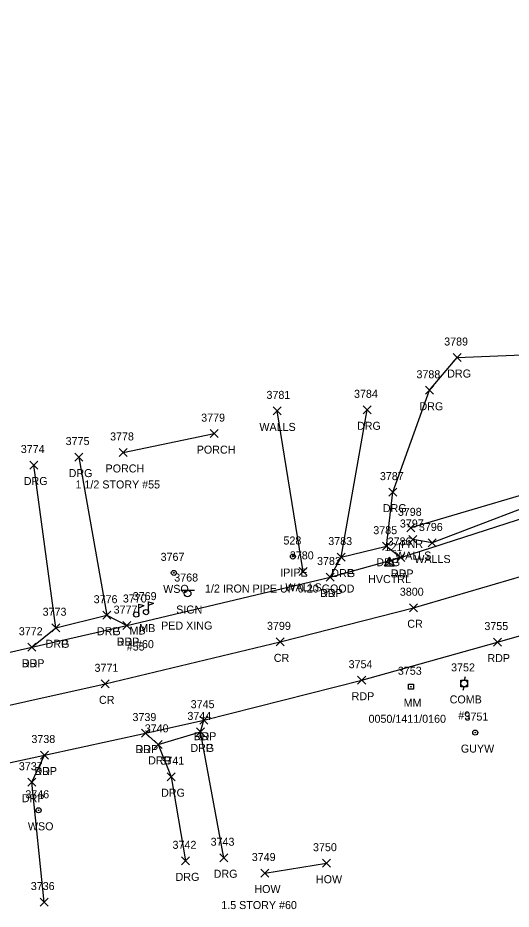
# Model space of a CAD drawing. Extents: x 1690689 to 1696275, y 438760 to 444007.
# Drawn here: x 1692017.8 to 1692140.9, y 442506.9 to 442729.6 of the extents above; entities that cross this region are included whole.
import ezdxf

# ---------------------------------------------------------------- set-up
doc = ezdxf.new("R2010")
doc.units = 0
for name, color, linetype in [('C_A', 7, 'Continuous'), ('C_I', 7, 'Continuous'), ('CPSM', 7, 'Continuous'), ('L_A', 7, 'Continuous'), ('L_C', 7, 'Continuous'), ('L_I', 7, 'Continuous'), ('L_TIC', 7, 'Continuous'), ('LBC', 7, 'Continuous'), ('LBF', 7, 'Continuous'), ('LFNC', 7, 'Continuous'), ('LMB', 7, 'Continuous'), ('LWS', 7, 'Continuous'), ('M_A', 7, 'Continuous'), ('M_C', 7, 'Continuous'), ('M_I', 7, 'Continuous'), ('MPIP', 7, 'Continuous'), ('P_A', 7, 'Continuous'), ('P_I', 7, 'Continuous'), ('P_TIC', 7, 'Continuous'), ('PET', 7, 'Continuous'), ('PRC', 7, 'Continuous'), ('R_A', 7, 'Continuous'), ('R_I', 7, 'Continuous'), ('R_TIC', 7, 'Continuous'), ('RDG', 7, 'Continuous'), ('RDP', 7, 'Continuous'), ('S_A', 7, 'Continuous'), ('S_C', 7, 'Continuous'), ('S_I', 7, 'Continuous'), ('SRM', 7, 'Continuous'), ('SSGN', 7, 'Continuous'), ('U_A', 7, 'Continuous'), ('U_C', 7, 'Continuous'), ('U_I', 7, 'Continuous'), ('UP', 7, 'Continuous'), ('UPGW', 7, 'Continuous'), ('UWV', 7, 'Continuous')]:
    doc.layers.add(name, color=color, linetype=linetype)

msp = doc.modelspace()

# ---------------------------------------------------------------- linework, layer by layer
at = {"layer": 'CPSM'}
for p, q in [((1692109.29, 442592.68), (1692110.54, 442594.85)), ((1692109.29, 442592.68), (1692110.54, 442593.4)), ((1692111.79, 442592.68), (1692110.54, 442594.85)), ((1692110.54, 442593.4), (1692110.54, 442594.85)), ((1692110.54, 442593.4), (1692110.54, 442593.4)), ((1692110.54, 442593.4), (1692111.79, 442592.68)), ((1692109.29, 442592.68), (1692111.79, 442592.68))]:
    msp.add_line(p, q, dxfattribs=at)
at = {"layer": 'L_TIC'}
for points in [[(1692081.54, 442630.42), (1692083.54, 442632.42)], [(1692083.54, 442630.42), (1692081.54, 442632.42)], [(1692065.82, 442624.74), (1692067.82, 442626.74)], [(1692067.82, 442624.74), (1692065.82, 442626.74)], [(1692043.06, 442620.04), (1692045.06, 442622.04)], [(1692045.06, 442620.04), (1692043.06, 442622.04)], [(1692114.91, 442601.2), (1692116.91, 442603.2)], [(1692116.91, 442601.2), (1692114.91, 442603.2)], [(1692115.42, 442598.29), (1692117.42, 442600.29)], [(1692117.42, 442598.29), (1692115.42, 442600.29)], [(1692120.22, 442597.42), (1692122.22, 442599.42)], [(1692122.22, 442597.42), (1692120.22, 442599.42)], [(1692088.04, 442590.33), (1692090.04, 442592.33)], [(1692090.04, 442590.33), (1692088.04, 442592.33)], [(1692093.82, 442517.42), (1692095.82, 442519.42)], [(1692095.82, 442517.42), (1692093.82, 442519.42)], [(1692078.45, 442514.96), (1692080.45, 442516.96)], [(1692080.45, 442514.96), (1692078.45, 442516.96)]]:
    msp.add_lwpolyline(points, dxfattribs=at)
at = {"layer": 'LBC'}
msp.add_lwpolyline([(1692079.45, 442515.96), (1692094.82, 442518.42)], dxfattribs=at)
at = {"layer": 'LBF'}
msp.add_lwpolyline([(1692044.06, 442621.04), (1692066.82, 442625.74)], dxfattribs=at)
at = {"layer": 'LFNC'}
msp.add_lwpolyline([(1692158.75, 442614.87), (1692115.91, 442602.2)], dxfattribs=at)
at = {"layer": 'LMB'}
for p, q in [((1692047.99, 442583.15), (1692049.29, 442582.77)), ((1692048, 442580.56), (1692048, 442583.15)), ((1692048, 442582.25), (1692049.28, 442582.76)), ((1692050.43, 442581.16), (1692050.43, 442583.76)), ((1692050.43, 442583.75), (1692051.72, 442583.37)), ((1692050.43, 442582.86), (1692051.72, 442583.36)), ((1692047.34, 442580.55), (1692047.34, 442580.55)), ((1692049.78, 442581.15), (1692049.78, 442581.15))]:
    msp.add_line(p, q, dxfattribs=at)
for centre in [(1692047.34, 442580.55), (1692049.78, 442581.15)]:
    msp.add_circle(centre, 0.656, dxfattribs=at)
at = {"layer": 'LWS'}
for points in [[(1692089.04, 442591.33), (1692082.54, 442631.42)], [(1692155.26, 442611.46), (1692121.22, 442598.42), (1692116.42, 442599.29)]]:
    msp.add_lwpolyline(points, dxfattribs=at)
at = {"layer": 'MPIP'}
for radius in [0.625, 0.0833]:
    msp.add_circle((1692086.45, 442595.04), radius, dxfattribs=at)
at = {"layer": 'P_TIC'}
for points in [[(1692112.43, 442593.8), (1692114.43, 442595.8)], [(1692114.43, 442593.8), (1692112.43, 442595.8)], [(1692094.74, 442588.92), (1692096.74, 442590.92)], [(1692096.74, 442588.92), (1692094.74, 442590.92)], [(1692115.57, 442581.24), (1692117.57, 442583.24)], [(1692117.57, 442581.24), (1692115.57, 442583.24)], [(1692043.95, 442576.78), (1692045.95, 442578.78)], [(1692045.95, 442576.78), (1692043.95, 442578.78)], [(1692020.28, 442571.37), (1692022.28, 442573.37)], [(1692022.28, 442571.37), (1692020.28, 442573.37)], [(1692082.25, 442572.72), (1692084.25, 442574.72)], [(1692084.25, 442572.72), (1692082.25, 442574.72)], [(1692136.52, 442572.66), (1692138.52, 442574.66)], [(1692138.52, 442572.66), (1692136.52, 442574.66)], [(1692038.61, 442562.23), (1692040.61, 442564.23)], [(1692040.61, 442562.23), (1692038.61, 442564.23)], [(1692102.62, 442563.14), (1692104.62, 442565.14)], [(1692104.62, 442563.14), (1692102.62, 442565.14)], [(1692063.19, 442553.15), (1692065.19, 442555.15)], [(1692065.19, 442553.15), (1692063.19, 442555.15)], [(1692048.67, 442549.93), (1692050.67, 442551.93)], [(1692050.67, 442549.93), (1692048.67, 442551.93)], [(1692023.42, 442544.45), (1692025.42, 442546.45)], [(1692025.42, 442544.45), (1692023.42, 442546.45)]]:
    msp.add_lwpolyline(points, dxfattribs=at)
at = {"layer": 'PET'}
for points in [[(1691977.69, 442562.36), (1692021.28, 442572.37), (1692044.95, 442577.78), (1692095.74, 442589.92), (1692113.43, 442594.8), (1692161.11, 442610.22), (1692178.06, 442614.99), (1692207.26, 442625.83), (1692237.88, 442639.6), (1692264.12, 442652.5)], [(1692001.23, 442540.45), (1692024.42, 442545.45), (1692049.67, 442550.93), (1692064.19, 442554.15), (1692103.62, 442564.14), (1692137.52, 442573.66), (1692167.46, 442582.24), (1692194.12, 442591.72), (1692217.86, 442601.2), (1692249.14, 442615.42), (1692279.05, 442629.91)]]:
    msp.add_lwpolyline(points, dxfattribs=at)
at = {"layer": 'PRC'}
msp.add_lwpolyline([(1691980.06, 442550.02), (1692039.61, 442563.23), (1692083.25, 442573.72), (1692116.57, 442582.24), (1692147.26, 442591.19), (1692177.12, 442600.79), (1692208.36, 442612.46), (1692243, 442627.71), (1692273.4, 442642.72), (1692303.11, 442659.56), (1692344.15, 442686.64), (1692371.8, 442706.74), (1692395.14, 442724.9), (1692427.8, 442751.94), (1692453.87, 442774.87), (1692476.12, 442795.52), (1692507.84, 442827.08), (1692531.15, 442851.78), (1692561.69, 442886.45), (1692583.2, 442911.84), (1692616.35, 442952.3)], dxfattribs=at)
at = {"layer": 'R_TIC'}
for points in [[(1692126.49, 442643.75), (1692128.49, 442645.75)], [(1692128.49, 442643.75), (1692126.49, 442645.75)], [(1692119.56, 442635.57), (1692121.56, 442637.57)], [(1692121.56, 442635.57), (1692119.56, 442637.57)], [(1692103.97, 442630.69), (1692105.97, 442632.69)], [(1692105.97, 442630.69), (1692103.97, 442632.69)], [(1692031.97, 442618.88), (1692033.97, 442620.88)], [(1692033.97, 442618.88), (1692031.97, 442620.88)], [(1692020.77, 442616.9), (1692022.77, 442618.9)], [(1692022.77, 442616.9), (1692020.77, 442618.9)], [(1692110.43, 442610.12), (1692112.43, 442612.12)], [(1692112.43, 442610.12), (1692110.43, 442612.12)], [(1692108.78, 442596.62), (1692110.78, 442598.62)], [(1692110.78, 442596.62), (1692108.78, 442598.62)], [(1692108.78, 442596.62), (1692110.78, 442598.62)], [(1692110.78, 442596.62), (1692108.78, 442598.62)], [(1692097.54, 442593.9), (1692099.54, 442595.9)], [(1692099.54, 442593.9), (1692097.54, 442595.9)], [(1692097.54, 442593.9), (1692099.54, 442595.9)], [(1692099.54, 442593.9), (1692097.54, 442595.9)], [(1692112.43, 442593.8), (1692114.43, 442595.8)], [(1692114.43, 442593.8), (1692112.43, 442595.8)], [(1692094.74, 442588.92), (1692096.74, 442590.92)], [(1692096.74, 442588.92), (1692094.74, 442590.92)], [(1692039.03, 442579.37), (1692041.03, 442581.37)], [(1692041.03, 442579.37), (1692039.03, 442581.37)], [(1692039.03, 442579.37), (1692041.03, 442581.37)], [(1692041.03, 442579.37), (1692039.03, 442581.37)], [(1692026.22, 442576.24), (1692028.22, 442578.24)], [(1692028.22, 442576.24), (1692026.22, 442578.24)], [(1692026.22, 442576.24), (1692028.22, 442578.24)], [(1692028.22, 442576.24), (1692026.22, 442578.24)], [(1692043.95, 442576.78), (1692045.95, 442578.78)], [(1692045.95, 442576.78), (1692043.95, 442578.78)], [(1692020.28, 442571.37), (1692022.28, 442573.37)], [(1692022.28, 442571.37), (1692020.28, 442573.37)], [(1692063.19, 442553.15), (1692065.19, 442555.15)], [(1692065.19, 442553.15), (1692063.19, 442555.15)], [(1692048.67, 442549.93), (1692050.67, 442551.93)], [(1692050.67, 442549.93), (1692048.67, 442551.93)], [(1692062.37, 442550.22), (1692064.37, 442552.22)], [(1692064.37, 442550.22), (1692062.37, 442552.22)], [(1692062.37, 442550.22), (1692064.37, 442552.22)], [(1692064.37, 442550.22), (1692062.37, 442552.22)], [(1692051.82, 442547.11), (1692053.82, 442549.11)], [(1692053.82, 442547.11), (1692051.82, 442549.11)], [(1692051.82, 442547.11), (1692053.82, 442549.11)], [(1692053.82, 442547.11), (1692051.82, 442549.11)], [(1692023.42, 442544.45), (1692025.42, 442546.45)], [(1692025.42, 442544.45), (1692023.42, 442546.45)], [(1692020.29, 442537.65), (1692022.29, 442539.65)], [(1692022.29, 442537.65), (1692020.29, 442539.65)], [(1692055.05, 442539.03), (1692057.05, 442541.03)], [(1692057.05, 442539.03), (1692055.05, 442541.03)], [(1692058.66, 442518.01), (1692060.66, 442520.01)], [(1692060.66, 442518.01), (1692058.66, 442520.01)], [(1692068.17, 442518.78), (1692070.17, 442520.78)], [(1692070.17, 442518.78), (1692068.17, 442520.78)], [(1692023.32, 442507.71), (1692025.32, 442509.71)], [(1692025.32, 442507.71), (1692023.32, 442509.71)]]:
    msp.add_lwpolyline(points, dxfattribs=at)
at = {"layer": 'RDG'}
for points in [[(1692109.78, 442597.62), (1692111.43, 442611.12), (1692120.56, 442636.57), (1692127.49, 442644.75), (1692145.81, 442645.53), (1692156.23, 442631.83), (1692162.11, 442613.71)], [(1692098.54, 442594.9), (1692104.97, 442631.69)], [(1692032.97, 442619.88), (1692040.03, 442580.37)], [(1692027.22, 442577.24), (1692021.77, 442617.9)], [(1692069.17, 442519.78), (1692063.37, 442551.22)], [(1692052.82, 442548.11), (1692056.05, 442540.03), (1692059.66, 442519.01)]]:
    msp.add_lwpolyline(points, dxfattribs=at)
at = {"layer": 'RDP'}
for points in [[(1692095.74, 442589.92), (1692098.54, 442594.9), (1692109.78, 442597.62), (1692113.43, 442594.8)], [(1692021.28, 442572.37), (1692027.22, 442577.24), (1692040.03, 442580.37), (1692044.95, 442577.78)], [(1692049.67, 442550.93), (1692052.82, 442548.11), (1692063.37, 442551.22), (1692064.19, 442554.15)], [(1692024.32, 442508.71), (1692021.29, 442538.65), (1692024.42, 442545.45)]]:
    msp.add_lwpolyline(points, dxfattribs=at)
at = {"layer": 'SRM'}
msp.add_lwpolyline([(1692115.29, 442563.13), (1692116.54, 442563.13), (1692116.54, 442561.88), (1692115.29, 442561.88)], close=True, dxfattribs=at)
msp.add_circle((1692115.92, 442562.5), 0.0833, dxfattribs=at)
at = {"layer": 'SSGN'}
for p, q in [((1692058.51, 442586.64), (1692061.85, 442586.64)), ((1692060.16, 442585.81), (1692060.16, 442585.81))]:
    msp.add_line(p, q, dxfattribs=at)
msp.add_circle((1692060.16, 442585.81), 0.833, dxfattribs=at)
at = {"layer": 'UP'}
for p, q in [((1692128.37, 442562.5), (1692128.37, 442564.17)), ((1692128.37, 442564.17), (1692130.04, 442564.17)), ((1692129.46, 442565), (1692129.21, 442564.17)), ((1692130.04, 442564.17), (1692130.04, 442562.5)), ((1692130.04, 442562.5), (1692128.37, 442562.5)), ((1692128.96, 442561.67), (1692129.21, 442562.5)), ((1692129.21, 442563.34), (1692129.21, 442563.34))]:
    msp.add_line(p, q, dxfattribs=at)
msp.add_circle((1692129.21, 442563.34), 0.833, dxfattribs=at)
at = {"layer": 'UPGW'}
for radius in [0.625, 0.0833]:
    msp.add_circle((1692131.99, 442551.05), radius, dxfattribs=at)
at = {"layer": 'UWV'}
for centre, radius in [((1692056.72, 442590.96), 0.625), ((1692056.72, 442590.96), 0.0833), ((1692022.95, 442531.64), 0.625), ((1692022.95, 442531.64), 0.0833)]:
    msp.add_circle(centre, radius, dxfattribs=at)

# ---------------------------------------------------------------- texts
at = {"layer": 'C_A'}
msp.add_text('HVCTRL', height=2, dxfattribs=at).set_placement((1692105.23, 442588.4))
at = {"layer": 'C_I'}
msp.add_text('121', height=2, dxfattribs=at).set_placement((1692109.31, 442596.4))
at = {"layer": 'L_A'}
for s, p in [('WALLS', (1692078.08, 442626.42)), ('PORCH', (1692062.44, 442620.74)), ('PORCH', (1692039.68, 442616.04)), ('FNR', (1692113.44, 442597.2)), ('WALLS', (1692111.96, 442594.29)), ('WALLS', (1692116.76, 442593.42)), ('WALLS', (1692084.58, 442586.33)), ('MB', (1692045.65, 442575.55)), ('MB', (1692048.09, 442576.15)), ('HOW', (1692092.2, 442513.42)), ('HOW', (1692076.83, 442510.96))]:
    msp.add_text(s, height=2, dxfattribs=at).set_placement(p)
at = {"layer": 'L_C'}
for s, p in [('1 1/2 STORY #55', (1692032.17, 442612.04)), ('#55', (1692044.98, 442571.55)), ('#60', (1692047.28, 442572.15)), ('1.5 STORY #60', (1692068.57, 442506.96))]:
    msp.add_text(s, height=2, dxfattribs=at).set_placement(p)
at = {"layer": 'L_I'}
for s, p in [('3781', (1692079.85, 442634.42)), ('3779', (1692063.55, 442628.74)), ('3778', (1692040.8, 442624.04)), ('3798', (1692112.65, 442605.2)), ('3797', (1692113.16, 442602.29)), ('3796', (1692117.91, 442601.42)), ('3780', (1692085.69, 442594.33)), ('3770', (1692044, 442583.55)), ('3769', (1692046.46, 442584.15)), ('3750', (1692091.47, 442521.42)), ('3749', (1692076.18, 442518.96))]:
    msp.add_text(s, height=2, dxfattribs=at).set_placement(p)
at = {"layer": 'M_A'}
msp.add_text('IPIPE', height=2, dxfattribs=at).set_placement((1692083.28, 442590.04))
at = {"layer": 'M_C'}
msp.add_text('1/2 IRON PIPE UP 0.20 GOOD', height=2, dxfattribs=at).set_placement((1692064.5, 442586.04))
at = {"layer": 'M_I'}
msp.add_text('528', height=2, dxfattribs=at).set_placement((1692084.09, 442598.04))
at = {"layer": 'P_A'}
for s, p in [('RDP', (1692110.92, 442589.8)), ('RDP', (1692093.23, 442584.92)), ('CR', (1692115.01, 442577.24)), ('RDP', (1692042.44, 442572.78)), ('RDP', (1692018.77, 442567.37)), ('CR', (1692081.68, 442568.72)), ('RDP', (1692135.01, 442568.66)), ('CR', (1692038.04, 442558.23)), ('RDP', (1692101.11, 442559.14)), ('RDP', (1692061.68, 442549.15)), ('RDP', (1692047.16, 442545.93)), ('RDP', (1692021.91, 442540.45))]:
    msp.add_text(s, height=2, dxfattribs=at).set_placement(p)
at = {"layer": 'P_I'}
for s, p in [('3786', (1692110.11, 442597.8)), ('3782', (1692092.48, 442592.92)), ('3800', (1692113.15, 442585.24)), ('3777', (1692041.69, 442580.78)), ('3799', (1692079.98, 442576.72)), ('3755', (1692134.26, 442576.66)), ('3772', (1692018.02, 442575.37)), ('3754', (1692100.36, 442567.14)), ('3771', (1692036.92, 442566.23)), ('3745', (1692060.93, 442557.15)), ('3739', (1692046.4, 442553.93)), ('3738', (1692021.16, 442548.45))]:
    msp.add_text(s, height=2, dxfattribs=at).set_placement(p)
at = {"layer": 'R_A'}
for s, p in [('DRG', (1692124.97, 442639.75)), ('DRG', (1692118.05, 442631.57)), ('DRG', (1692102.46, 442626.69)), ('DRG', (1692030.46, 442614.88)), ('DRG', (1692019.26, 442612.9)), ('DRG', (1692108.91, 442606.12)), ('DRG', (1692107.27, 442592.62)), ('DRP', (1692107.27, 442592.62)), ('DRG', (1692096.03, 442589.9)), ('DRP', (1692096.03, 442589.9)), ('DRP', (1692110.92, 442589.8)), ('DRP', (1692093.23, 442584.92)), ('DRG', (1692037.51, 442575.37)), ('DRP', (1692037.51, 442575.37)), ('DRG', (1692024.71, 442572.24)), ('DRP', (1692024.71, 442572.24)), ('DRP', (1692042.44, 442572.78)), ('DRP', (1692018.77, 442567.37)), ('DRP', (1692061.68, 442549.15)), ('DRP', (1692047.16, 442545.93)), ('DRG', (1692060.86, 442546.22)), ('DRP', (1692060.86, 442546.22)), ('DRG', (1692050.31, 442543.11)), ('DRP', (1692050.31, 442543.11)), ('DRP', (1692021.91, 442540.45)), ('DRP', (1692018.78, 442533.65)), ('DRG', (1692053.54, 442535.03)), ('DRG', (1692057.15, 442514.01)), ('DRG', (1692066.66, 442514.78))]:
    msp.add_text(s, height=2, dxfattribs=at).set_placement(p)
at = {"layer": 'R_I'}
for s, p in [('3789', (1692124.22, 442647.75)), ('3788', (1692117.3, 442639.57)), ('3784', (1692101.71, 442634.69)), ('3775', (1692029.71, 442622.88)), ('3774', (1692018.51, 442620.9)), ('3787', (1692108.17, 442614.12)), ('3785', (1692106.52, 442600.62)), ('3785', (1692106.52, 442600.62)), ('3783', (1692095.28, 442597.9)), ('3783', (1692095.28, 442597.9)), ('3786', (1692110.11, 442597.8)), ('3782', (1692092.48, 442592.92)), ('3776', (1692036.71, 442583.37)), ('3776', (1692036.71, 442583.37)), ('3773', (1692023.96, 442580.24)), ('3773', (1692023.96, 442580.24)), ('3777', (1692041.69, 442580.78)), ('3772', (1692018.02, 442575.37)), ('3745', (1692060.93, 442557.15)), ('3739', (1692046.4, 442553.93)), ('3744', (1692060.11, 442554.22)), ('3744', (1692060.11, 442554.22)), ('3740', (1692049.47, 442551.11)), ('3740', (1692049.47, 442551.11)), ('3738', (1692021.16, 442548.45)), ('3741', (1692053.36, 442543.03)), ('3737', (1692018.03, 442541.65)), ('3743', (1692065.91, 442522.78)), ('3742', (1692056.4, 442522.01)), ('3736', (1692021.01, 442511.71))]:
    msp.add_text(s, height=2, dxfattribs=at).set_placement(p)
at = {"layer": 'S_A'}
for s, p in [('SIGN', (1692057.3, 442580.79)), ('MM', (1692114.1, 442557.5))]:
    msp.add_text(s, height=2, dxfattribs=at).set_placement(p)
at = {"layer": 'S_C'}
for s, p in [('PED XING', (1692053.55, 442576.79)), ('0050/1411/0160', (1692105.34, 442553.5))]:
    msp.add_text(s, height=2, dxfattribs=at).set_placement(p)
at = {"layer": 'S_I'}
for s, p in [('3768', (1692056.83, 442588.79)), ('3753', (1692112.66, 442565.5))]:
    msp.add_text(s, height=2, dxfattribs=at).set_placement(p)
at = {"layer": 'U_A'}
for s, p in [('WSO', (1692054.06, 442585.96)), ('COMB', (1692125.59, 442558.34)), ('GUYW', (1692128.39, 442546.05)), ('WSO', (1692020.28, 442526.64))]:
    msp.add_text(s, height=2, dxfattribs=at).set_placement(p)
at = {"layer": 'U_C'}
msp.add_text('#9', height=2, dxfattribs=at).set_placement((1692127.73, 442554.34))
at = {"layer": 'U_I'}
for s, p in [('3767', (1692053.42, 442593.96)), ('3752', (1692125.95, 442566.34)), ('3751', (1692129.3, 442554.05)), ('3746', (1692019.64, 442534.64))]:
    msp.add_text(s, height=2, dxfattribs=at).set_placement(p)

doc.saveas('drawing.dxf')
